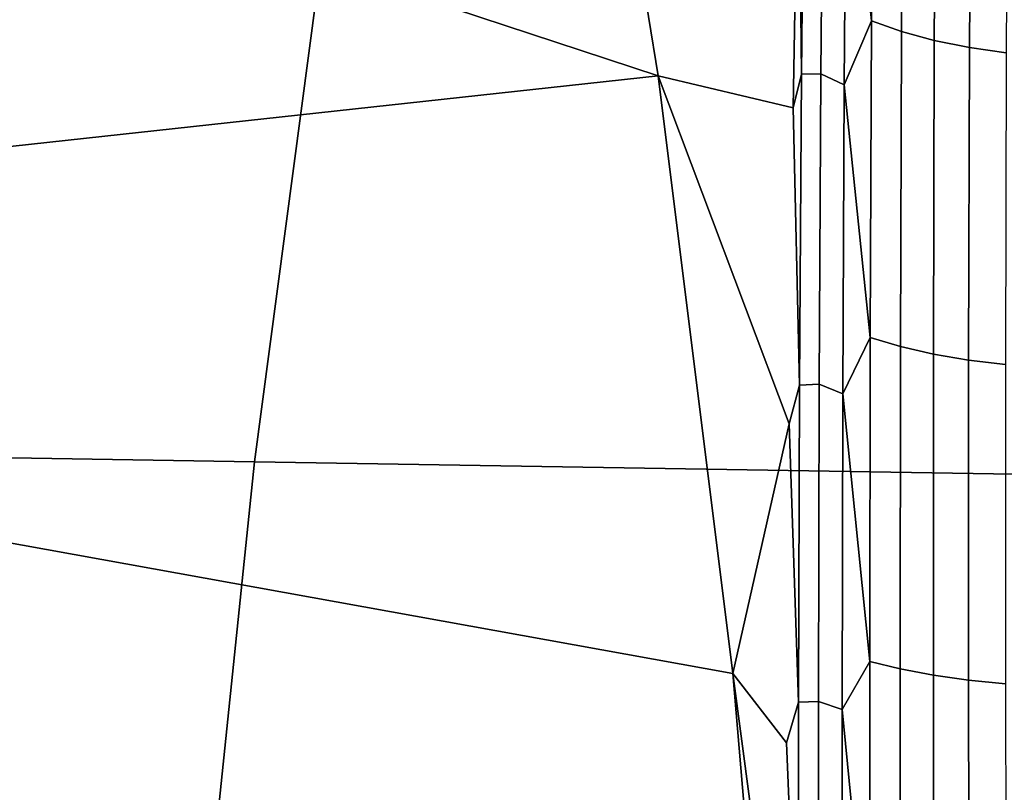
# Model space of a CAD drawing. Header units: metres. Extents: x -240 to 45, y -77 to 27.
# Tile 349 of 656: x -195.08 to -193.8, y 2.02 to 3.03. Entities that reach past the tile are written whole.
import ezdxf

# ---------------------------------------------------------------- set-up
doc = ezdxf.new("R2010")
doc.units = ezdxf.units.M
doc.layers.add('solid_102011X2', color=7, linetype='CONTINUOUS')

msp = doc.modelspace()

# ---------------------------------------------------------------- linework, layer by layer
at = {"layer": 'solid_102011X2'}
for points in [[(-194.376587, 3.723807, 273.352448), (-194.250977, 2.953117, 273.304596), (-195.345856, 3.313562, 270.590668), (-195.427185, 3.784034, 270.614563)], [(-194.07608, 2.911486, 273.732117), (-194.250977, 2.953117, 273.304596), (-194.376587, 3.723807, 273.352448), (-194.069046, 3.315457, 273.929688)], [(-192.920761, 3.619068, 333.501556), (-194.595947, 3.659426, 331.938995), (-194.694534, 3.058126, 332.027832), (-193.017136, 3.024392, 333.590363)], [(-193.970734, 3.424629, 274.139526), (-193.974213, 3.024439, 273.937744), (-194.00647, 3.333125, 274.050201)], [(-193.932053, 3.408872, 274.166809), (-193.935196, 3.010697, 273.965607), (-193.974213, 3.024439, 273.937744), (-193.970734, 3.424629, 274.139526)], [(-193.889755, 3.395499, 274.189606), (-193.892609, 2.999102, 273.988831), (-193.935196, 3.010697, 273.965607), (-193.932053, 3.408872, 274.166809)], [(-193.844513, 3.384717, 274.207611), (-193.847122, 2.989833, 274.00708), (-193.892609, 2.999102, 273.988831), (-193.889755, 3.395499, 274.189606)], [(-193.796997, 3.376693, 274.22049), (-193.799454, 2.983036, 274.020081), (-193.847122, 2.989833, 274.00708), (-193.844513, 3.384717, 274.207611)], [(-194.036331, 3.349417, 274.013611), (-194.039978, 2.955999, 273.823578), (-194.065201, 2.955202, 273.776031), (-194.061218, 3.348921, 273.964569)], [(-194.039978, 2.955999, 273.823578), (-194.036331, 3.349417, 274.013611), (-194.00647, 3.333125, 274.050201), (-194.00972, 2.941739, 273.860657)], [(-194.061218, 3.348921, 273.964569), (-194.065201, 2.955202, 273.776031), (-194.069046, 3.315457, 273.929688)], [(-193.974213, 3.024439, 273.937744), (-194.00972, 2.941739, 273.860657), (-194.00647, 3.333125, 274.050201)], [(-194.250977, 2.953117, 273.304596), (-195.275345, 2.841722, 270.569946), (-195.345856, 3.313562, 270.590668)], [(-194.065201, 2.955202, 273.776031), (-194.07608, 2.911486, 273.732117), (-194.069046, 3.315457, 273.929688)], [(-194.694534, 3.058126, 332.027832), (-196.351364, 3.092267, 330.455933), (-196.434021, 2.479466, 330.52887), (-194.775406, 2.452086, 332.100708)], [(-193.017136, 3.024392, 333.590363), (-194.694534, 3.058126, 332.027832), (-194.775406, 2.452086, 332.100708), (-193.096191, 2.425032, 333.663239)], [(-193.974213, 3.024439, 273.937744), (-193.975967, 2.613463, 273.760468), (-194.00972, 2.941739, 273.860657)], [(-193.935196, 3.010697, 273.965607), (-193.936646, 2.601724, 273.788818), (-193.975967, 2.613463, 273.760468), (-193.974213, 3.024439, 273.937744)], [(-193.892609, 2.999102, 273.988831), (-193.893814, 2.591873, 273.812408), (-193.936646, 2.601724, 273.788818), (-193.935196, 3.010697, 273.965607)], [(-193.847122, 2.989833, 274.00708), (-193.848129, 2.584063, 273.830841), (-193.893814, 2.591873, 273.812408), (-193.892609, 2.999102, 273.988831)], [(-193.799454, 2.983036, 274.020081), (-193.800308, 2.578415, 273.843842), (-193.848129, 2.584063, 273.830841), (-193.847122, 2.989833, 274.00708)], [(-194.250977, 2.953117, 273.304596), (-194.154297, 2.177207, 273.267578), (-195.215683, 2.368869, 270.552368), (-195.275345, 2.841722, 270.569946)], [(-194.08107, 2.501597, 273.561493), (-194.154297, 2.177207, 273.267578), (-194.250977, 2.953117, 273.304596)], [(-194.067581, 2.551813, 273.610596), (-194.08107, 2.501597, 273.561493), (-194.250977, 2.953117, 273.304596), (-194.07608, 2.911486, 273.732117)], [(-194.065201, 2.955202, 273.776031), (-194.067581, 2.551813, 273.610596), (-194.07608, 2.911486, 273.732117)], [(-194.039978, 2.955999, 273.823578), (-194.042038, 2.552775, 273.656799), (-194.067581, 2.551813, 273.610596), (-194.065201, 2.955202, 273.776031)], [(-194.042038, 2.552775, 273.656799), (-194.039978, 2.955999, 273.823578), (-194.00972, 2.941739, 273.860657), (-194.011429, 2.540552, 273.694275)], [(-193.975967, 2.613463, 273.760468), (-194.011429, 2.540552, 273.694275), (-194.00972, 2.941739, 273.860657)], [(-193.975967, 2.613463, 273.760468), (-193.976517, 2.192998, 273.608612), (-194.011429, 2.540552, 273.694275)], [(-193.936646, 2.601724, 273.788818), (-193.936935, 2.183248, 273.63736), (-193.976517, 2.192998, 273.608612), (-193.975967, 2.613463, 273.760468)], [(-193.893814, 2.591873, 273.812408), (-193.893875, 2.175107, 273.661194), (-193.936935, 2.183248, 273.63736), (-193.936646, 2.601724, 273.788818)], [(-193.848129, 2.584063, 273.830841), (-193.848038, 2.1687, 273.679749), (-193.893875, 2.175107, 273.661194), (-193.893814, 2.591873, 273.812408)], [(-193.800308, 2.578415, 273.843842), (-193.800095, 2.164128, 273.692749), (-193.848038, 2.1687, 273.679749), (-193.848129, 2.584063, 273.830841)], [(-194.067581, 2.551813, 273.610596), (-194.068787, 2.139963, 273.469025), (-194.08107, 2.501597, 273.561493)], [(-194.042038, 2.552775, 273.656799), (-194.042969, 2.140966, 273.514069), (-194.068787, 2.139963, 273.469025), (-194.067581, 2.551813, 273.610596)], [(-194.042969, 2.140966, 273.514069), (-194.042038, 2.552775, 273.656799), (-194.011429, 2.540552, 273.694275), (-194.012054, 2.130781, 273.55188)], [(-193.976517, 2.192998, 273.608612), (-194.012054, 2.130781, 273.55188), (-194.011429, 2.540552, 273.694275)], [(-194.068787, 2.139963, 273.469025), (-194.084518, 2.087273, 273.417755), (-194.154297, 2.177207, 273.267578), (-194.08107, 2.501597, 273.561493)], [(-194.775406, 2.452086, 332.100708), (-196.434021, 2.479466, 330.52887), (-196.498444, 1.862818, 330.585693), (-194.83844, 1.842245, 332.157501)], [(-193.096191, 2.425032, 333.663239), (-194.775406, 2.452086, 332.100708), (-194.83844, 1.842245, 332.157501), (-193.157822, 1.821917, 333.720001)], [(-194.087814, 1.396966, 273.239014), (-195.166885, 1.895265, 270.537994), (-195.215683, 2.368869, 270.552368), (-194.154297, 2.177207, 273.267578)], [(-193.976517, 2.192998, 273.608612), (-193.976257, 1.764448, 273.483002), (-194.012054, 2.130781, 273.55188)], [(-193.936935, 2.183248, 273.63736), (-193.936462, 1.756673, 273.512054), (-193.976257, 1.764448, 273.483002), (-193.976517, 2.192998, 273.608612)], [(-194.086807, 1.669991, 273.300842), (-194.087814, 1.396966, 273.239014), (-194.154297, 2.177207, 273.267578)], [(-194.069183, 1.720898, 273.35202), (-194.086807, 1.669991, 273.300842), (-194.154297, 2.177207, 273.267578), (-194.084518, 2.087273, 273.417755)], [(-193.893875, 2.175107, 273.661194), (-193.893234, 1.750208, 273.536102), (-193.936462, 1.756673, 273.512054), (-193.936935, 2.183248, 273.63736)], [(-193.848038, 2.1687, 273.679749), (-193.84726, 1.745154, 273.554749), (-193.893234, 1.750208, 273.536102), (-193.893875, 2.175107, 273.661194)], [(-193.800095, 2.164128, 273.692749), (-193.799225, 1.74159, 273.567688), (-193.84726, 1.745154, 273.554749), (-193.848038, 2.1687, 273.679749)], [(-194.068787, 2.139963, 273.469025), (-194.069183, 1.720898, 273.35202), (-194.084518, 2.087273, 273.417755)], [(-194.042969, 2.140966, 273.514069), (-194.043106, 1.721838, 273.396088), (-194.069183, 1.720898, 273.35202), (-194.068787, 2.139963, 273.469025)], [(-194.043106, 1.721838, 273.396088), (-194.042969, 2.140966, 273.514069), (-194.012054, 2.130781, 273.55188), (-194.011948, 1.713692, 273.434174)], [(-193.976257, 1.764448, 273.483002), (-194.011948, 1.713692, 273.434174), (-194.012054, 2.130781, 273.55188)]]:
    msp.add_3dface(points, dxfattribs=at)

doc.saveas('drawing.dxf')
